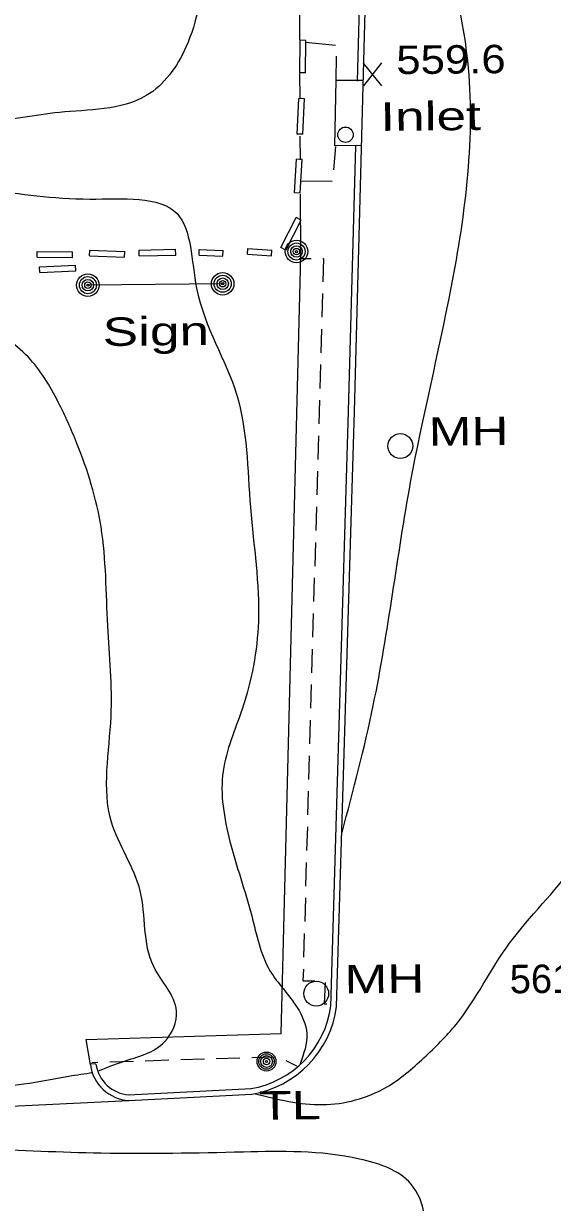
# Model space of a CAD drawing. Extents: x 2361708 to 2370558, y 6977955 to 6991887.
# Drawn here: x 2366158 to 2366247.3, y 6985916.3 to 6986115.3 of the extents above; entities that cross this region are included whole.
import ezdxf

# ---------------------------------------------------------------- set-up
doc = ezdxf.new("R2010")
doc.units = 0
doc.header["$LTSCALE"] = 1.9
for name, color, linetype, lineweight in [('13', 7, 'Continuous', 13), ('2', 7, 'Continuous', 25), ('20', 7, 'Continuous', 25), ('21', 7, 'Continuous', 25), ('28', 7, 'Continuous', 13), ('31', 7, 'Continuous', 13), ('35', 7, 'Continuous', 13), ('9', 7, 'Continuous', 13)]:
    doc.layers.add(name, color=color, linetype=linetype, lineweight=lineweight)

msp = doc.modelspace()

# ---------------------------------------------------------------- linework, layer by layer
at = {"layer": '13'}
for p, q in [((2366204.577, 6986075.649), (2366206.578, 6986075.648)), ((2366208.504, 6986069.746), (2366208.392, 6986065.744)), ((2366208.331, 6986063.744), (2366208.219, 6986059.742)), ((2366208.158, 6986057.742), (2366208.046, 6986053.74)), ((2366207.985, 6986051.74), (2366207.873, 6986047.738)), ((2366207.812, 6986045.738), (2366207.7, 6986041.737)), ((2366207.639, 6986039.736), (2366207.528, 6986035.735)), ((2366207.467, 6986033.734), (2366207.355, 6986029.733)), ((2366207.294, 6986027.732), (2366207.182, 6986023.731)), ((2366207.121, 6986021.73), (2366207.009, 6986017.729)), ((2366206.948, 6986015.728), (2366206.836, 6986011.727)), ((2366206.775, 6986009.726), (2366206.663, 6986005.725)), ((2366206.612, 6986003.724), (2366206.5, 6985999.723)), ((2366206.439, 6985997.723), (2366206.327, 6985993.721)), ((2366206.277, 6985991.721), (2366206.165, 6985987.72)), ((2366206.104, 6985985.719), (2366205.992, 6985981.717)), ((2366205.941, 6985979.717), (2366205.828, 6985975.716)), ((2366205.767, 6985973.715), (2366205.656, 6985969.714)), ((2366205.605, 6985967.713), (2366205.493, 6985963.712)), ((2366205.432, 6985961.711), (2366205.32, 6985957.71)), ((2366176.546, 6985940.106), (2366172.547, 6985939.977)), ((2366182.544, 6985940.293), (2366178.546, 6985940.165)), ((2366188.543, 6985940.48), (2366184.544, 6985940.352)), ((2366194.542, 6985940.657), (2366190.542, 6985940.539)), ((2366200.54, 6985940.844), (2366196.541, 6985940.716)), ((2366204.145, 6985939.278), (2366202.377, 6985940.201)), ((2366170.548, 6985939.918), (2366169.537, 6985939.889))]:
    msp.add_line(p, q, dxfattribs=at)
for points in [[(2366208.577, 6986075.647), (2366208.677, 6986075.648), (2366208.565, 6986071.746)], [(2366205.269, 6985955.709), (2366205.208, 6985953.708), (2366207.208, 6985953.708)], [(2366208.931, 6985953.444), (2366208.805, 6985949.853), (2366209.215, 6985949.847)]]:
    msp.add_lwpolyline(points, dxfattribs=at)
at = {"layer": '2'}
for p, q in [((2366204.676, 6986112.581), (2366204.621, 6986125.661)), ((2366204.698, 6986107.031), (2366204.747, 6986112.492)), ((2366205.707, 6986112.481), (2366204.747, 6986112.492)), ((2366205.658, 6986107.021), (2366205.707, 6986112.481)), ((2366205.658, 6986107.021), (2366204.698, 6986107.031)), ((2366204.72, 6986102.661), (2366204.7, 6986106.881)), ((2366204.217, 6986096.676), (2366204.52, 6986102.649)), ((2366205.481, 6986102.599), (2366204.52, 6986102.649)), ((2366205.177, 6986096.625), (2366205.481, 6986102.599)), ((2366205.177, 6986096.625), (2366204.217, 6986096.676)), ((2366204.759, 6986092.321), (2366204.74, 6986096.331)), ((2366203.752, 6986086.741), (2366204.087, 6986092.435)), ((2366205.048, 6986092.374), (2366204.087, 6986092.435)), ((2366204.712, 6986086.68), (2366205.048, 6986092.374)), ((2366204.712, 6986086.68), (2366203.752, 6986086.741)), ((2366201.449, 6986077.519), (2366204.061, 6986082.554)), ((2366202.304, 6986077.077), (2366204.916, 6986082.112)), ((2366204.916, 6986082.112), (2366204.061, 6986082.554)), ((2366202.304, 6986077.077), (2366201.449, 6986077.519)), ((2366160.313, 6986075.887), (2366160.324, 6986076.847)), ((2366160.313, 6986075.887), (2366166.264, 6986075.824)), ((2366160.324, 6986076.847), (2366166.275, 6986076.784)), ((2366166.264, 6986075.824), (2366166.275, 6986076.784)), ((2366169.161, 6986076.131), (2366169.202, 6986077.092)), ((2366169.161, 6986076.131), (2366175.073, 6986075.898)), ((2366169.202, 6986077.092), (2366175.114, 6986076.858)), ((2366175.073, 6986075.898), (2366175.114, 6986076.858)), ((2366177.523, 6986077.061), (2366183.691, 6986077.21)), ((2366177.542, 6986076.101), (2366177.523, 6986077.061)), ((2366177.542, 6986076.101), (2366183.71, 6986076.25)), ((2366183.71, 6986076.25), (2366183.691, 6986077.21)), ((2366187.641, 6986076.227), (2366187.692, 6986077.188)), ((2366187.641, 6986076.227), (2366191.673, 6986076.026)), ((2366187.692, 6986077.188), (2366191.724, 6986076.986)), ((2366191.673, 6986076.026), (2366191.724, 6986076.986)), ((2366195.82, 6986076.375), (2366195.881, 6986077.336)), ((2366195.82, 6986076.375), (2366199.883, 6986076.104)), ((2366195.881, 6986077.336), (2366199.944, 6986077.065)), ((2366199.883, 6986076.104), (2366199.944, 6986077.065)), ((2366160.709, 6986074.231), (2366166.776, 6986074.549)), ((2366160.758, 6986073.271), (2366160.709, 6986074.231)), ((2366160.758, 6986073.271), (2366166.825, 6986073.589)), ((2366166.825, 6986073.589), (2366166.776, 6986074.549)), ((2366170.23, 6985939.645), (2366169.27, 6985939.676)), ((2366175.72, 6985934.457), (2366196.511, 6985935.525)), ((2366175.769, 6985933.498), (2366196.56, 6985934.565)), ((2366118.513, 6985930.702), (2366175.769, 6985933.498))]:
    msp.add_line(p, q, dxfattribs=at)
for points in [[(2366210.88, 6985949.373), (2366213.884, 6986049.856), (2366217.387, 6986180.816), (2366220.76, 6986307.634), (2366223.332, 6986385.162), (2366226.175, 6986446.853), (2366229.778, 6986510.72), (2366233.997, 6986582.163), (2366236.634, 6986626.66), (2366240.412, 6986692.059), (2366239.831, 6986697.424)], [(2366214.413, 6986105.593), (2366216.426, 6986180.837), (2366219.8, 6986307.665), (2366222.372, 6986385.203), (2366225.215, 6986446.903), (2366228.817, 6986510.77), (2366233.037, 6986582.224), (2366235.674, 6986626.721), (2366239.452, 6986692.03), (2366238.872, 6986697.325)], [(2366209.919, 6985949.403), (2366212.923, 6986049.887), (2366214.117, 6986094.63)], [(2366169.281, 6985939.516), (2366168.591, 6985943.799), (2366201.522, 6985944.823), (2366204.823, 6986076.131), (2366204.784, 6986086.521)]]:
    msp.add_lwpolyline(points, dxfattribs=at)
for centre, radius, start, end in [((2366193.696, 6985951.662), 16.375, 279.50801, 352.4092), ((2366193.696, 6985951.662), 17.335, 279.50801, 352.4092), ((2366176.217, 6985940.487), 7.003, 187.96715, 266.33414), ((2366176.217, 6985940.487), 6.043, 187.96715, 266.33414)]:
    msp.add_arc(centre, radius, start, end, dxfattribs=at)
at = {"layer": '20'}
for centre, radius in [((2366204.106, 6986076.834), 1.9), ((2366204.106, 6986076.834), 1.442), ((2366204.106, 6986076.834), 0.973), ((2366204.106, 6986076.834), 0.539), ((2366204.106, 6986076.834), 0.192), ((2366221.649, 6986043.99), 2.1), ((2366207.439, 6985951.55), 2.1), ((2366199.047, 6985940.089), 1.6), ((2366199.047, 6985940.089), 1.3), ((2366199.047, 6985940.089), 1), ((2366199.047, 6985940.089), 0.539), ((2366199.047, 6985940.089), 0.192)]:
    msp.add_circle(centre, radius, dxfattribs=at)
at = {"layer": '21'}
msp.add_line((2366191.637, 6986071.395), (2366168.868, 6986071.158), dxfattribs=at)
for centre, radius in [((2366168.868, 6986071.158), 1.9), ((2366168.868, 6986071.158), 1.442), ((2366168.868, 6986071.158), 0.973), ((2366168.868, 6986071.158), 0.539), ((2366191.637, 6986071.395), 1.9), ((2366191.637, 6986071.395), 1.442), ((2366191.637, 6986071.395), 0.973), ((2366191.637, 6986071.395), 0.539), ((2366191.637, 6986071.395), 0.192), ((2366168.868, 6986071.158), 0.192)]:
    msp.add_circle(centre, radius, dxfattribs=at)
at = {"layer": '28'}
for p, q in [((2366210.725, 6986111.619), (2366205.63, 6986112.1)), ((2366210.791, 6986105.789), (2366210.873, 6986109.79)), ((2366210.687, 6986094.588), (2366210.365, 6986090.604)), ((2366210.143, 6986088.672), (2366204.883, 6986088.722))]:
    msp.add_line(p, q, dxfattribs=at)
at = {"layer": '31'}
for p, q in [((2366218.55, 6986104.813), (2366215.434, 6986108.664)), ((2366215.471, 6986104.784), (2366218.513, 6986108.693))]:
    msp.add_line(p, q, dxfattribs=at)
at = {"layer": '31', "lineweight": 25}
msp.add_spline([(2366211.82, 6985978.773), (2366217.076, 6986000.184), (2366223.398, 6986037.876), (2366230.246, 6986070.683), (2366233.041, 6986109.061), (2366226.931, 6986134.244), (2366220.325, 6986152.682), (2366217.164, 6986166.443)], degree=3, dxfattribs=at)
at = {"layer": '35'}
for points in [[(2366197.159, 6985934.641), (2366208.507, 6985932.809), (2366219.3, 6985935.742), (2366225.643, 6985940.723), (2366231.059, 6985946.344), (2366240.109, 6985960.081), (2366251.033, 6985973.346), (2366258.542, 6985990.388), (2366263.577, 6986007.637), (2366267.348, 6986024.414), (2366267.924, 6986050.02), (2366265.859, 6986077.922), (2366265.087, 6986108.596), (2366264.441, 6986138.602), (2366258.644, 6986153.027), (2366253.752, 6986174.121), (2366255.55, 6986211.08), (2366260.85, 6986250.043), (2366255.975, 6986263.097), (2366250.02, 6986266.88), (2366242.694, 6986270.581), (2366236.99, 6986277.177), (2366232.864, 6986289.388), (2366226.883, 6986301.002), (2366223.397, 6986304.809), (2366221.323, 6986316.78)], [(2366196.387, 6986145.994), (2366193.002, 6986145.562), (2366189.556, 6986134.518), (2366188.638, 6986124.929), (2366185.437, 6986111.338), (2366178.734, 6986103.154), (2366164.071, 6986100.324), (2366150.686, 6986098.586), (2366139.178, 6986095.177), (2366141.799, 6986090.932), (2366151.903, 6986087.328), (2366169.17, 6986085.702), (2366183.924, 6986083.242), (2366187.234, 6986070.663), (2366193.985, 6986052.737), (2366196.337, 6986033.598), (2366197.67, 6986014.37), (2366194.931, 6985999.593), (2366191.71, 6985989.132), (2366192.874, 6985977.243), (2366196.543, 6985964.697), (2366199.632, 6985955.426), (2366204.231, 6985949.199), (2366205.833, 6985944.784), (2366204.741, 6985939.694)], [(2366170.791, 6985938.57), (2366174.726, 6985940.058), (2366181.874, 6985943.456), (2366183.836, 6985948.575), (2366179.984, 6985956.119), (2366177.712, 6985968.888), (2366172.851, 6985980.522), (2366172.781, 6985998.372), (2366172.216, 6986013.658), (2366171.087, 6986030.338), (2366167.023, 6986044.43), (2366163.866, 6986051.4), (2366158.763, 6986059.031), (2366150.819, 6986064.656), (2366137.926, 6986070.214), (2366126.842, 6986073.729), (2366116.737, 6986075.202)], [(2366123.54, 6985933.101), (2366131.862, 6985934.01), (2366144.621, 6985935.271), (2366158.031, 6985936.309), (2366165.669, 6985937.622), (2366169.684, 6985938.23)], [(2366081.164, 6985874.675), (2366070.339, 6985876.231), (2366056.065, 6985877.635), (2366045.573, 6985878.806), (2366040.51, 6985880.207), (2366041.773, 6985880.889), (2366046.726, 6985881.647), (2366058.676, 6985882.74), (2366076.707, 6985884.862), (2366099.994, 6985885.304), (2366122.162, 6985885.615), (2366143.31, 6985886.986), (2366161.081, 6985889.006), (2366183.5, 6985891.369), (2366207.694, 6985894.269), (2366220.97, 6985900.046), (2366225.553, 6985908.15), (2366223.466, 6985919.391), (2366214.765, 6985923.628), (2366195.153, 6985924.801), (2366171.103, 6985924.593), (2366150.765, 6985925.399), (2366120.949, 6985925.925), (2366089.445, 6985925.066), (2366071.506, 6985925.975), (2366065.598, 6985926.729), (2366067.145, 6985928.093), (2366069.902, 6985928.399), (2366073.706, 6985929.136)]]:
    msp.add_spline(points, degree=3, dxfattribs=at)
at = {"layer": '9'}
msp.add_lwpolyline([(2366215.036, 6986094.729), (2366210.576, 6986094.696), (2366210.791, 6986105.789), (2366215.382, 6986105.752)], dxfattribs=at)
msp.add_circle((2366212.389, 6986096.554), 1.3, dxfattribs=at)

# ---------------------------------------------------------------- texts
at = {"layer": '20'}
for s, width, p in [('Sign', 1.4, (2366171.376, 6986060.882)), ('  MH', 1.35, (2366221.65, 6986043.99)), ('  MH', 1.35, (2366207.439, 6985951.55)), ('  TL', 1.4, (2366192.811, 6985930.219))]:
    msp.add_text(s, height=4.8, rotation=0.545, dxfattribs=dict(at, width=width)).set_placement(p)
at = {"layer": '31', "width": 1.15}
msp.add_text('559.6', height=4.8, rotation=0.545, dxfattribs=at).set_placement((2366220.992, 6986106.776))
at = {"layer": '31'}
msp.add_text('561.9', height=4.8, rotation=0.545, dxfattribs=at).set_placement((2366240.16, 6985951.601))
at = {"layer": '9', "width": 1.4}
msp.add_text('Inlet', height=4.8, rotation=0.545, dxfattribs=at).set_placement((2366218.293, 6986097.2))

doc.saveas('drawing.dxf')
